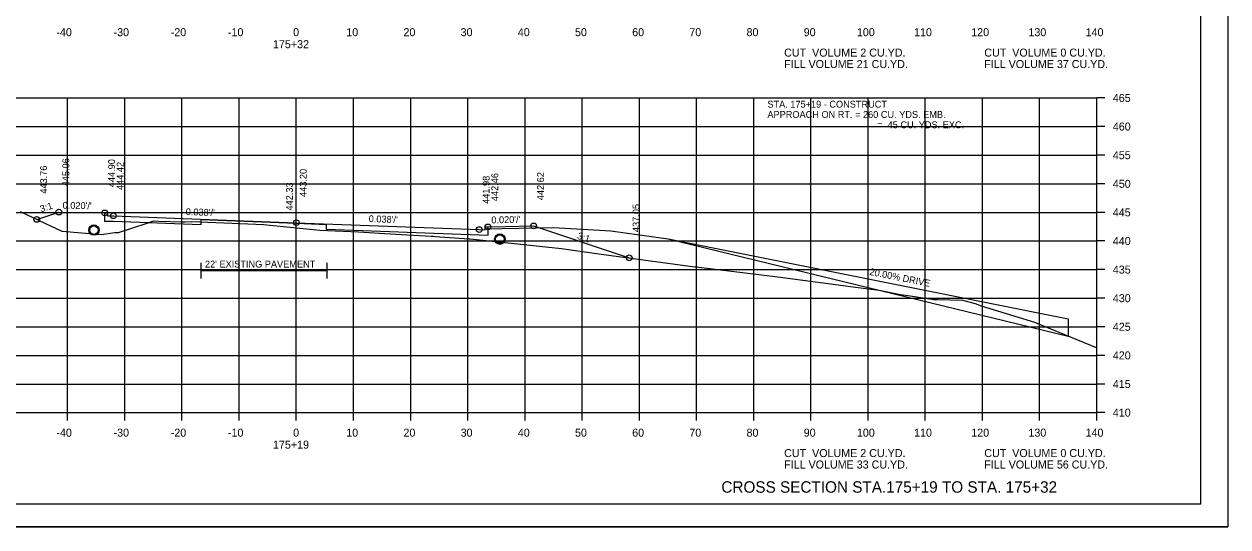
# Model space of a CAD drawing. Extents: x 1538688 to 1540766, y 656250 to 671912.
# Drawn here: x 1538810.6 to 1539021.1, y 670844.9 to 670932.8 of the extents above; entities that cross this region are included whole.
import ezdxf

# ---------------------------------------------------------------- set-up
doc = ezdxf.new("R2010")
doc.units = 0
for name, color, linetype in [('15', 7, 'Continuous'), ('16', 7, 'Continuous'), ('18', 7, 'Continuous'), ('20', 7, 'Continuous'), ('22', 7, 'Continuous'), ('26', 7, 'Continuous'), ('37', 7, 'Continuous'), ('39', 7, 'Continuous'), ('41', 7, 'Continuous'), ('42', 7, 'Continuous'), ('7', 7, 'Continuous'), ('Borings', 7, 'Continuous'), ('Horizontal Alignment', 7, 'Continuous'), ('RipRap', 7, 'Continuous')]:
    doc.layers.add(name, color=color, linetype=linetype)

msp = doc.modelspace()

# ---------------------------------------------------------------- linework, layer by layer
at = {"layer": '18'}
msp.add_lwpolyline([(1538809.88, 670899.99), (1538816.3, 670896.98), (1538817.19, 670896.59), (1538817.95, 670896.53), (1538824.05, 670895.98), (1538826.43, 670896.34), (1538827.07, 670896.37), (1538832.12, 670897.95), (1538833.26, 670898.36), (1538834.08, 670898.33), (1538838.34, 670898.19), (1538838.67, 670898.21), (1538839.93, 670898.27), (1538851.11, 670897.81), (1538852.47, 670897.76), (1538854.21, 670897.58), (1538862.3, 670896.78), (1538869.07, 670896.46), (1538874.62, 670896.1), (1538877.57, 670895.93), (1538881.82, 670895.69), (1538882.1, 670895.68), (1538882.47, 670895.66), (1538888.37, 670895.25), (1538888.48, 670895.24), (1538888.56, 670895.23), (1538904.58, 670893.52), (1538911.08, 670892.64), (1538927.9, 670890.36), (1538928.27, 670890.32), (1538928.59, 670890.28), (1538942.37, 670888.6), (1538956.43, 670886.73), (1538960.09, 670886.27), (1538960.43, 670886.22), (1538963.82, 670885.53), (1538965.17, 670885.33), (1538969.65, 670884.62), (1538970.33, 670884.64), (1538974.67, 670884.52), (1538976.93, 670883.94), (1538977.97, 670883.51), (1538987.28, 670880.67), (1538998.09, 670876.25), (1538998.18, 670876.22)], dxfattribs=at)
at = {"layer": '20'}
for points in [[(1538812.79, 670898.63), (1538816.67, 670899.92), (1538821.67, 670899.82), (1538824.67, 670899.76), (1538825.17, 670899.76), (1538825.18, 670899.26), (1538826.18, 670899.28), (1538858.18, 670898.06), (1538890.18, 670896.85), (1538891.18, 670896.83), (1538891.19, 670897.33), (1538891.69, 670897.33), (1538894.69, 670897.39), (1538899.69, 670897.49), (1538916.4, 670891.92)], [(1538891.69, 670897.33), (1538891.69, 670895.83), (1538890.18, 670895.85), (1538863.48, 670896.87), (1538863.48, 670897.7), (1538858.18, 670897.9), (1538841.48, 670898.53), (1538841.48, 670897.7), (1538826.18, 670898.28), (1538824.67, 670898.26), (1538824.67, 670899.76)]]:
    msp.add_lwpolyline(points, dxfattribs=at)
at = {"layer": '22'}
for p, q in [((1538718.18, 670919.86), (1538998.18, 670919.86)), ((1538818.18, 670864.86), (1538818.18, 670919.86)), ((1538828.18, 670864.86), (1538828.18, 670919.86)), ((1538838.18, 670864.86), (1538838.18, 670919.86)), ((1538848.18, 670864.86), (1538848.18, 670919.86)), ((1538858.18, 670864.86), (1538858.18, 670919.86)), ((1538868.18, 670864.86), (1538868.18, 670919.86)), ((1538878.18, 670864.86), (1538878.18, 670919.86)), ((1538888.18, 670864.86), (1538888.18, 670919.86)), ((1538898.18, 670864.86), (1538898.18, 670919.86)), ((1538908.18, 670864.86), (1538908.18, 670919.86)), ((1538918.18, 670864.86), (1538918.18, 670919.86)), ((1538928.18, 670864.86), (1538928.18, 670919.86)), ((1538938.18, 670864.86), (1538938.18, 670919.86)), ((1538948.18, 670864.86), (1538948.18, 670919.86)), ((1538958.18, 670864.86), (1538958.18, 670919.86)), ((1538968.18, 670864.86), (1538968.18, 670919.86)), ((1538978.18, 670864.86), (1538978.18, 670919.86)), ((1538988.18, 670864.86), (1538988.18, 670919.86)), ((1538998.18, 670864.86), (1538998.18, 670919.86)), ((1538718.18, 670914.86), (1538998.18, 670914.86)), ((1538718.18, 670909.86), (1538998.18, 670909.86)), ((1538718.18, 670904.86), (1538998.18, 670904.86)), ((1538718.18, 670899.86), (1538998.18, 670899.86)), ((1538718.18, 670894.86), (1538998.18, 670894.86)), ((1538718.18, 670889.86), (1538998.18, 670889.86)), ((1538718.18, 670884.86), (1538998.18, 670884.86)), ((1538718.18, 670879.86), (1538998.18, 670879.86)), ((1538718.18, 670874.86), (1538998.18, 670874.86)), ((1538718.18, 670869.86), (1538998.18, 670869.86)), ((1538718.18, 670864.86), (1538998.18, 670864.86))]:
    msp.add_line(p, q, dxfattribs=at)
at = {"layer": '26'}
for p, q in [((1538923.21, 670895.23), (1538993.19, 670881.24)), ((1538993.19, 670881.24), (1538993.19, 670878.25)), ((1538687.78, 670844.89), (1539021.11, 670844.89))]:
    msp.add_line(p, q, dxfattribs=at)
msp.add_lwpolyline([(1538687.77, 671058.22), (1539021.11, 671058.22), (1539021.11, 670844.88), (1538687.77, 670844.88)], close=True, dxfattribs=at)
for centre, radius in [((1538816.67, 670899.92), 0.5), ((1538824.67, 670899.76), 0.5), ((1538826.18, 670899.28), 0.5), ((1538812.79, 670898.63), 0.5), ((1538822.79, 670896.77), 0.917), ((1538858.18, 670898.06), 0.5), ((1538891.69, 670897.33), 0.5), ((1538899.69, 670897.49), 0.5), ((1538890.18, 670896.85), 0.5), ((1538893.78, 670895.18), 0.917), ((1538916.4, 670891.92), 0.5)]:
    msp.add_circle(centre, radius, dxfattribs=at)
at = {"layer": '37'}
for p, q in [((1538891.18, 670896.99), (1538903.14, 670897.23)), ((1538903.14, 670897.23), (1538913.21, 670896.63)), ((1538913.21, 670896.63), (1538923.21, 670895.23)), ((1538923.21, 670895.23), (1538993.19, 670878.25))]:
    msp.add_line(p, q, dxfattribs=at)
at = {"layer": '39'}
for centre in [(1538822.79, 670896.77), (1538893.78, 670895.18)]:
    msp.add_circle(centre, 0.75, dxfattribs=at)
at = {"layer": '7'}
for p, q in [((1538841.5, 670891.03), (1538841.5, 670888.28)), ((1538863.5, 670889.66), (1538841.5, 670889.66)), ((1538863.5, 670891.03), (1538863.5, 670888.28))]:
    msp.add_line(p, q, dxfattribs=at)
at = {"layer": 'Borings'}
for p, q in [((1538998.18, 670864.86), (1538998.18, 670919.86)), ((1538999.58, 670919.86), (1538998.18, 670919.86)), ((1538999.58, 670914.86), (1538998.18, 670914.86)), ((1538999.58, 670909.86), (1538998.18, 670909.86)), ((1538999.58, 670904.86), (1538998.18, 670904.86)), ((1538999.58, 670899.86), (1538998.18, 670899.86)), ((1538999.58, 670894.86), (1538998.18, 670894.86)), ((1538999.58, 670889.86), (1538998.18, 670889.86)), ((1538999.58, 670884.86), (1538998.18, 670884.86)), ((1538999.58, 670879.86), (1538998.18, 670879.86)), ((1538999.58, 670874.86), (1538998.18, 670874.86)), ((1538999.58, 670869.86), (1538998.18, 670869.86)), ((1538718.18, 670864.86), (1538998.18, 670864.86)), ((1538818.18, 670863.46), (1538818.18, 670864.86)), ((1538828.18, 670863.46), (1538828.18, 670864.86)), ((1538838.18, 670863.46), (1538838.18, 670864.86)), ((1538848.18, 670863.46), (1538848.18, 670864.86)), ((1538858.18, 670863.46), (1538858.18, 670864.86)), ((1538868.18, 670863.46), (1538868.18, 670864.86)), ((1538878.18, 670863.46), (1538878.18, 670864.86)), ((1538888.18, 670863.46), (1538888.18, 670864.86)), ((1538898.18, 670863.46), (1538898.18, 670864.86)), ((1538908.18, 670863.46), (1538908.18, 670864.86)), ((1538918.18, 670863.46), (1538918.18, 670864.86)), ((1538928.18, 670863.46), (1538928.18, 670864.86)), ((1538938.18, 670863.46), (1538938.18, 670864.86)), ((1538948.18, 670863.46), (1538948.18, 670864.86)), ((1538958.18, 670863.46), (1538958.18, 670864.86)), ((1538968.18, 670863.46), (1538968.18, 670864.86)), ((1538978.18, 670863.46), (1538978.18, 670864.86)), ((1538988.18, 670863.46), (1538988.18, 670864.86)), ((1538998.18, 670863.46), (1538998.18, 670864.86)), ((1538999.58, 670864.86), (1538998.18, 670864.86))]:
    msp.add_line(p, q, dxfattribs=at)
at = {"layer": 'RipRap'}
for q in [(1539016.36, 671054.32), (1538700.18, 670848.86)]:
    msp.add_line((1539016.36, 670848.86), q, dxfattribs=at)

# ---------------------------------------------------------------- texts
at = {"layer": '15'}
msp.add_text('CROSS SECTION STA.175+19 TO STA. 175+32', height=2, dxfattribs=at).set_placement((1538932.52, 670850.86))
at = {"layer": '16'}
msp.add_text('20.00% DRIVE', height=1.2, rotation=348.6901, dxfattribs=at).set_placement((1538958.35, 670888.95))
at = {"layer": '41'}
for s, p in [('445.06', (1538818.47, 670904.42)), ('444.90', (1538826.47, 670904.26)), ('444.42', (1538827.98, 670903.78)), ('443.76', (1538814.59, 670903.13)), ('443.20', (1538859.98, 670902.56)), ('441.98', (1538891.98, 670901.35)), ('442.46', (1538893.49, 670901.83)), ('442.62', (1538901.49, 670901.99)), ('442.33', (1538857.58, 670900.19)), ('437.05', (1538918.2, 670896.42))]:
    msp.add_text(s, height=1.2, rotation=90, dxfattribs=at).set_placement(p)
at = {"layer": '42'}
for s, rotation, p in [('3:1', 18.4349, (1538813.57, 670899.85)), ("0.020'/'", 358.8542, (1538817.3, 670900.51)), ("0.038'/'", 357.8238, (1538838.82, 670899.4)), ("0.038'/'", 357.8238, (1538870.82, 670898.18)), ("0.020'/'", 1.1458, (1538892.3, 670897.94)), ('3:1', 341.5651, (1538907.2, 670895.28))]:
    msp.add_text(s, height=1.2, rotation=rotation, dxfattribs=at).set_placement(p)
at = {"layer": '7'}
for s, p in [('STA. 175+19 - CONSTRUCT', (1538940.57, 670918.17)), ('APPROACH ON RT. = 260 CU. YDS. EMB.', (1538940.57, 670916.37)), ('=  45 CU. YDS. EXC.', (1538959.77, 670914.57)), ("22' EXISTING PAVEMENT", (1538842.2, 670890.22))]:
    msp.add_text(s, height=1.2, dxfattribs=at).set_placement(p)
at = {"layer": 'Horizontal Alignment'}
for s, p in [('-40', (1538816.22, 670930.66)), ('-30', (1538826.22, 670930.66)), ('-20', (1538836.22, 670930.66)), ('-10', (1538846.22, 670930.66)), ('0', (1538857.62, 670930.66)), ('10', (1538866.92, 670930.66)), ('20', (1538876.92, 670930.66)), ('30', (1538886.92, 670930.66)), ('40', (1538896.92, 670930.66)), ('50', (1538906.92, 670930.66)), ('60', (1538916.92, 670930.66)), ('70', (1538926.92, 670930.66)), ('80', (1538936.92, 670930.66)), ('90', (1538946.92, 670930.66)), ('100', (1538956.22, 670930.66)), ('110', (1538966.22, 670930.66)), ('120', (1538976.22, 670930.66)), ('130', (1538986.22, 670930.66)), ('140', (1538996.22, 670930.66)), ('175+32', (1538854.1, 670928.56)), ('CUT  VOLUME 2 CU.YD.', (1538943.5, 670927.09)), ('CUT  VOLUME 0 CU.YD.', (1538978.5, 670927.09)), ('FILL VOLUME 21 CU.YD.', (1538943.5, 670925.09)), ('FILL VOLUME 37 CU.YD.', (1538978.5, 670925.09)), ('465', (1539000.98, 670919.16)), ('460', (1539000.98, 670914.16)), ('455', (1539000.98, 670909.16)), ('450', (1539000.98, 670904.16)), ('445', (1539000.98, 670899.16)), ('440', (1539000.98, 670894.16)), ('435', (1539000.98, 670889.16)), ('430', (1539000.98, 670884.16)), ('425', (1539000.98, 670879.16)), ('420', (1539000.98, 670874.16)), ('415', (1539000.98, 670869.16)), ('410', (1539000.98, 670864.16)), ('-40', (1538816.22, 670860.66)), ('-30', (1538826.22, 670860.66)), ('-20', (1538836.22, 670860.66)), ('-10', (1538846.22, 670860.66)), ('0', (1538857.62, 670860.66)), ('10', (1538866.92, 670860.66)), ('20', (1538876.92, 670860.66)), ('30', (1538886.92, 670860.66)), ('40', (1538896.92, 670860.66)), ('50', (1538906.92, 670860.66)), ('60', (1538916.92, 670860.66)), ('70', (1538926.92, 670860.66)), ('80', (1538936.92, 670860.66)), ('90', (1538946.92, 670860.66)), ('100', (1538956.22, 670860.66)), ('110', (1538966.22, 670860.66)), ('120', (1538976.22, 670860.66)), ('130', (1538986.22, 670860.66)), ('140', (1538996.22, 670860.66)), ('175+19', (1538854.1, 670858.56)), ('CUT  VOLUME 2 CU.YD.', (1538943.5, 670857.09)), ('CUT  VOLUME 0 CU.YD.', (1538978.5, 670857.09)), ('FILL VOLUME 33 CU.YD.', (1538943.5, 670855.09)), ('FILL VOLUME 56 CU.YD.', (1538978.5, 670855.09))]:
    msp.add_text(s, height=1.4, dxfattribs=at).set_placement(p)

doc.saveas('drawing.dxf')
